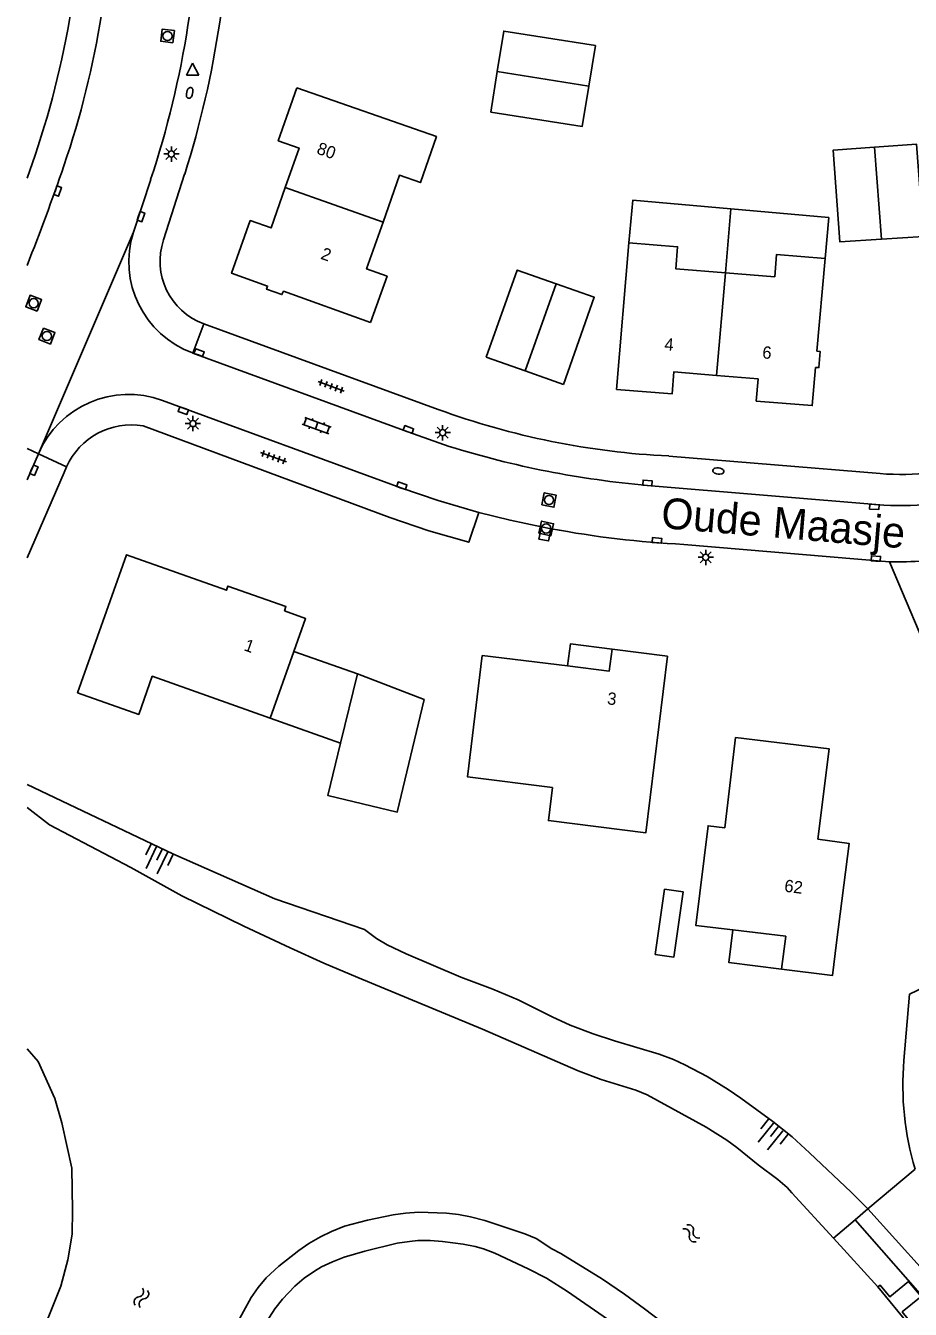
# Model space of a CAD drawing. Extents: x 131000 to 133013, y 393000 to 396501.
# Drawn here: x 130999.9 to 131071.9, y 395468.8 to 395573.3 of the extents above; entities that cross this region are included whole.
import ezdxf

# ---------------------------------------------------------------- set-up
doc = ezdxf.new("R2010")
doc.units = 0
for name, color, linetype in [('gg-anno-huisnummerreeks BGT', 7, 'Continuous'), ('gg-anno-openbare ruimte label', 7, 'Continuous'), ('gg-bbg-bijgebouw', 7, 'Continuous'), ('gg-bbg-gedigitaliseerde bebouwing', 7, 'Continuous'), ('gg-bbg-gedigitaliseerde bijgebouw', 7, 'Continuous'), ('gg-bbg-hoofdgebouw', 7, 'Continuous'), ('gg-bbg-luifel en loopbrug', 7, 'Continuous'), ('gg-bbg-onder overbouw', 7, 'Continuous'), ('gg-bbg-pand overbouw', 7, 'Continuous'), ('gg-bbg-tussenscheiding', 7, 'Continuous'), ('gg-knt-BGT kruinlijn', 7, 'Continuous'), ('gg-knt-verharding', 7, 'Continuous'), ('gg-knt-verharding nz', 7, 'Continuous'), ('gg-kntw-beschoeiing', 7, 'Continuous'), ('gg-kwrk-uitstroombak niveau min 01', 7, 'Continuous'), ('gt-grn-groengrens', 7, 'Continuous'), ('gt-grn-weggrens', 7, 'Continuous'), ('gt-symb-brandkraan', 7, 'Continuous'), ('gt-symb-klinker verharding', 7, 'Continuous'), ('gt-symb-kolk', 7, 'Continuous'), ('gt-symb-lichtmast', 7, 'Continuous'), ('gt-symb-rioolschacht', 7, 'Continuous'), ('gt-symb-talud symbool', 7, 'Continuous'), ('gt-symb-tegel verharding', 7, 'Continuous'), ('gt-symb-waterafsluiter', 7, 'Continuous'), ('gt-symb-watersymbool', 7, 'Continuous')]:
    doc.layers.add(name, color=color, linetype=linetype)

# ---------------------------------------------------------------- blocks, each defined once
blk = doc.blocks.new('gt0-RS')
at = {"layer": 'gt-symb-rioolschacht'}
blk.add_lwpolyline([(-0.5, -0.5), (0.5, -0.5), (0.5, 0.5), (-0.5, 0.5)], close=True, dxfattribs=at)
blk.add_circle((0, 0), 0.375, dxfattribs=at)
blk = doc.blocks.new('gt0-KOLK')
at = {"layer": 'gt-symb-kolk'}
blk.add_lwpolyline([(0, 0), (0.37, 0), (0.37, 0.4), (-0.38, 0.4), (-0.38, 0), (0, 0)], dxfattribs=at)
blk = doc.blocks.new('gt0-LMAST')
at = {"layer": 'gt-symb-lichtmast'}
for p, q in [((-0.18, 0.17), (-0.45, 0.44)), ((-0.01, 0.25), (-0.01, 0.62)), ((0.17, 0.17), (0.44, 0.44)), ((-0.26, 0), (-0.63, 0)), ((-0.18, -0.18), (-0.45, -0.45)), ((-0.01, -0.25), (-0.01, -0.63)), ((0.44, -0.45), (0.17, -0.18)), ((0.24, 0), (0.62, 0))]:
    blk.add_line(p, q, dxfattribs=at)
blk.add_circle((-0.01, 0), 0.25, dxfattribs=at)
blk = doc.blocks.new('gt0-TALUD_1')
at = {"layer": 'gt-symb-talud symbool'}
for p, q in [((-1, -1), (-1, 0)), ((-0.5, -2), (-0.5, 0)), ((0, -1), (0, 0)), ((0.5, -2), (0.5, 0)), ((1, -1), (1, 0))]:
    blk.add_line(p, q, dxfattribs=at)
blk = doc.blocks.new('gt0-WA')
at = {"layer": 'gt-symb-watersymbool'}
for centre, start, end in [((-0.32, 0.02), 28.0725, 151.9275), ((0.43, 0.42), 208.0725, 331.9275), ((-0.32, -0.43), 28.0725, 151.9275), ((0.43, -0.03), 208.0725, 331.9275)]:
    blk.add_arc(centre, 0.425, start, end, dxfattribs=at)
blk = doc.blocks.new('gt0-BR')
at = {"layer": 'gt-symb-brandkraan'}
for centre, radius, start, end in [((-0.24, 0), 0.206, 107.5669, 252.4331), ((0.6, -2.66), 3, 106.892, 107.5669), ((0, -0.69), 0.938, 73.108, 106.892), ((-0.6, -2.66), 3, 72.4331, 73.108), ((0.24, 0), 0.206, 287.567, 72.4331), ((0.6, 2.66), 3, 252.4331, 253.108), ((0, 0.69), 0.938, 253.108, 286.8921), ((-0.6, 2.66), 3, 286.8921, 287.567)]:
    blk.add_arc(centre, radius, start, end, dxfattribs=at)
blk = doc.blocks.new('gt0-TEG1')
at = {"layer": 'gt-symb-tegel verharding'}
for p, q in [((-1.12, 0), (1.12, 0)), ((-0.9, -0.25), (-0.9, 0.25)), ((-0.45, -0.25), (-0.45, 0.25)), ((0, -0.25), (0, 0.25)), ((0.45, -0.25), (0.45, 0.25)), ((0.9, -0.25), (0.9, 0.25))]:
    blk.add_line(p, q, dxfattribs=at)
blk = doc.blocks.new('gt0-WAFSL')
at = {"layer": 'gt-symb-waterafsluiter'}
for p, q in [((-0.5, -0.33), (0, 0.67)), ((0, 0.67), (0.5, -0.33)), ((0.5, -0.33), (-0.5, -0.33))]:
    blk.add_line(p, q, dxfattribs=at)
blk = doc.blocks.new('gt0-KL1')
at = {"layer": 'gt-symb-klinker verharding'}
for p, q in [((-1.15, 0.3), (1.15, 0.3)), ((-1, -0.3), (-1, 0.3)), ((-0.5, 0.3), (-0.5, 0.45)), ((0, -0.3), (0, 0.3)), ((0.5, 0.3), (0.5, 0.45)), ((1, -0.3), (1, 0.3)), ((-1.15, -0.3), (1.15, -0.3)), ((-0.5, -0.45), (-0.5, -0.3)), ((0.5, -0.45), (0.5, -0.3))]:
    blk.add_line(p, q, dxfattribs=at)

msp = doc.modelspace()

# ---------------------------------------------------------------- linework, layer by layer
at = {"layer": 'gg-bbg-bijgebouw'}
for p, q in [((131037.37, 395546.29), (131040.55, 395545.17)), ((131040.55, 395545.17), (131043.66, 395544.08)), ((131025.51, 395514.89), (131026.88, 395520.53))]:
    msp.add_line(p, q, dxfattribs=at)
msp.add_lwpolyline([(131026.88, 395520.53), (131032.31, 395518.44), (131030.13, 395509.28), (131024.48, 395510.63), (131025.51, 395514.89)], dxfattribs=at)
at = {"layer": 'gg-bbg-gedigitaliseerde bebouwing'}
for p, q in [((131047.97, 395543.66), (131048.98, 395555.59)), ((131064.95, 395554.31), (131064.28, 395546.78)), ((131061.41, 395496.52), (131061.74, 395499.18))]:
    msp.add_line(p, q, dxfattribs=at)
for points in [[(131021.95, 395568.19), (131033.32, 395564.23), (131032.01, 395560.49), (131030.3, 395561.09), (131028.97, 395557.28)], [(131028.97, 395557.28), (131027.63, 395553.47), (131029.3, 395552.88), (131027.96, 395549.12)], [(131048.98, 395555.59), (131052.94, 395555.27), (131052.79, 395553.48), (131056.83, 395553.15)], [(131056.83, 395553.15), (131060.85, 395552.83), (131060.99, 395554.63), (131064.95, 395554.31)], [(131037.03, 395522.03), (131035.85, 395512.14), (131042.76, 395511.28), (131042.43, 395508.6), (131050.36, 395507.6), (131052.12, 395521.98)], [(131065.88, 395498.67), (131065.55, 395495.99), (131061.41, 395496.52)]]:
    msp.add_lwpolyline(points, dxfattribs=at)
at = {"layer": 'gg-bbg-gedigitaliseerde bijgebouw'}
for points in [[(131038.27, 395569.52), (131038.8, 395572.82), (131046.25, 395571.64), (131045.71, 395568.34)], [(131045.71, 395568.34), (131045.17, 395565.05), (131037.75, 395566.23), (131038.27, 395569.52)], [(131069.55, 395555.9), (131066.16, 395555.67), (131065.6, 395563.13), (131068.97, 395563.37)], [(131068.97, 395563.37), (131072.4, 395563.61), (131072.95, 395556.12), (131069.55, 395555.9)], [(131037.37, 395546.29), (131039.9, 395553.37), (131043.05, 395552.26)], [(131043.05, 395552.26), (131046.16, 395551.17), (131043.66, 395544.08)]]:
    msp.add_lwpolyline(points, dxfattribs=at)
at = {"layer": 'gg-bbg-hoofdgebouw'}
for p, q in [((131021.72, 395522.34), (131019.79, 395516.92)), ((131047.61, 395522.54), (131052.12, 395521.98)), ((131037.03, 395522.03), (131043.99, 395521.17)), ((131057.45, 395499.7), (131061.74, 395499.18))]:
    msp.add_line(p, q, dxfattribs=at)
for points in [[(131021.95, 395568.19), (131020.44, 395563.9), (131022.14, 395563.3), (131021.01, 395560.08)], [(131021.01, 395560.08), (131019.86, 395556.8), (131018.16, 395557.4), (131016.64, 395553.12), (131019.57, 395552.07), (131019.49, 395551.82), (131020.74, 395551.38), (131020.87, 395551.65), (131027.96, 395549.12)], [(131056.12, 395544.8), (131059.5, 395544.52), (131059.35, 395542.72), (131063.91, 395542.35), (131064.18, 395545.45), (131064.45, 395545.44), (131064.55, 395546.75), (131064.28, 395546.78)], [(131047.97, 395543.66), (131052.49, 395543.3), (131052.64, 395545.1), (131056.12, 395544.8)], [(131019.79, 395516.92), (131010.19, 395520.33), (131009.09, 395517.23), (131004.11, 395518.99), (131008.09, 395530.22), (131016.23, 395527.33), (131016.35, 395527.67), (131021.06, 395526), (131020.96, 395525.67), (131022.67, 395525.03), (131021.72, 395522.34)], [(131057.67, 395515.35), (131056.78, 395508.01), (131055.43, 395508.18), (131054.42, 395500.07), (131057.45, 395499.7)], [(131065.88, 395498.67), (131066.9, 395506.74), (131064.36, 395507.09), (131065.29, 395514.42), (131057.67, 395515.35)]]:
    msp.add_lwpolyline(points, dxfattribs=at)
at = {"layer": 'gg-bbg-luifel en loopbrug'}
for p, q in [((131056.83, 395553.15), (131057.27, 395558.35)), ((131026.88, 395520.53), (131021.72, 395522.34)), ((131019.79, 395516.92), (131025.51, 395514.89))]:
    msp.add_line(p, q, dxfattribs=at)
for points in [[(131057.27, 395558.35), (131049.29, 395559.06), (131048.98, 395555.59)], [(131064.95, 395554.31), (131065.25, 395557.64), (131057.27, 395558.35)], [(131051.11, 395497.71), (131052.64, 395497.49), (131053.41, 395502.79), (131051.88, 395503.01), (131051.11, 395497.71)], [(131061.41, 395496.52), (131057.12, 395497.05), (131057.45, 395499.7)]]:
    msp.add_lwpolyline(points, dxfattribs=at)
at = {"layer": 'gg-bbg-onder overbouw'}
msp.add_lwpolyline([(131043.99, 395521.17), (131047.38, 395520.75), (131047.61, 395522.54)], dxfattribs=at)
at = {"layer": 'gg-bbg-pand overbouw'}
msp.add_lwpolyline([(131047.61, 395522.54), (131044.22, 395522.97), (131043.99, 395521.17)], dxfattribs=at)
at = {"layer": 'gg-bbg-tussenscheiding'}
for p, q in [((131045.71, 395568.34), (131038.27, 395569.52)), ((131069.55, 395555.9), (131068.97, 395563.37)), ((131021.01, 395560.08), (131028.97, 395557.28)), ((131056.83, 395553.15), (131056.12, 395544.8)), ((131040.55, 395545.17), (131043.05, 395552.26))]:
    msp.add_line(p, q, dxfattribs=at)
at = {"layer": 'gg-knt-BGT kruinlijn'}
for points in [[(131000, 395511.53), (131011.86, 395505.9), (131020.16, 395502.23), (131027.46, 395499.74), (131028.45, 395499.01), (131029.31, 395498.5), (131030.85, 395497.76), (131035.29, 395495.86), (131037.9, 395494.89), (131039.97, 395494), (131042.74, 395492.62), (131044.2, 395491.95), (131046.07, 395491.24), (131047.8, 395490.67), (131051.45, 395489.6), (131052.61, 395489.15), (131053.53, 395488.73), (131055.34, 395487.77), (131057.05, 395486.73), (131058.1, 395486.02), (131060.7, 395484.11), (131062.26, 395482.86), (131063.68, 395481.58), (131067.07, 395478.38), (131068.44, 395477.01)], [(131068.44, 395477.01), (131072.92, 395472.02), (131075.08, 395469.47), (131075.94, 395468.54), (131078.25, 395466.39), (131081.21, 395463.22), (131081.92, 395462.53), (131083.41, 395461.2), (131084.97, 395459.95), (131089.86, 395456.27), (131092.23, 395454.42), (131101.52, 395446.84), (131105.91, 395443.44), (131113.12, 395438.04), (131119.04, 395433.52), (131122.29, 395431.19), (131125.13, 395429.34), (131127.69, 395427.77), (131129.86, 395426), (131130.86, 395425.02), (131131.45, 395424.21)], [(131019.3, 395467.53), (131020.17, 395468.87), (131020.78, 395469.66), (131021.79, 395470.73), (131022.55, 395471.38), (131023.38, 395471.95), (131023.96, 395472.29), (131024.86, 395472.71), (131025.8, 395473.07), (131027.5, 395473.58), (131030.13, 395474.21), (131031.12, 395474.36), (131031.81, 395474.43), (131032.81, 395474.43), (131033.81, 395474.36), (131035.48, 395474.14), (131036.46, 395473.94), (131037.14, 395473.75), (131038.08, 395473.4), (131040.77, 395472.14), (131042.27, 395471.36), (131043.97, 395470.3), (131047.23, 395468.04)]]:
    msp.add_lwpolyline(points, dxfattribs=at)
at = {"layer": 'gg-knt-verharding'}
for p, q in [((131000, 395560.85), (131000.65, 395562.72)), ((131012.82, 395561.18), (131011.1, 395555.83)), ((131008.65, 395556.47), (131010.06, 395560.74)), ((131014.38, 395549.01), (131033.45, 395542.04)), ((131013.46, 395546.65), (131013.5, 395546.63)), ((131000, 395536.3), (131000.92, 395538.43)), ((131052.22, 395538.25), (131069.44, 395536.82)), ((131069.72, 395534.26), (131050.48, 395535.86)), ((131053.44, 395531.05), (131070.2, 395529.64))]:
    msp.add_line(p, q, dxfattribs=at)
for points in [[(131013.5, 395546.63), (131030.98, 395540.22), (131034.36, 395539.03)], [(131036.78, 395533.66), (131033.46, 395534.62), (131030.41, 395535.65), (131011.02, 395542.77)], [(131036.78, 395533.66), (131035.95, 395531.24), (131032.71, 395532.17), (131029.53, 395533.25), (131009.44, 395540.71)], [(131000, 395529.96), (131003.01, 395536.9), (131003.2, 395537.36)], [(131036.78, 395533.66), (131039.31, 395533.03), (131041.86, 395532.48)], [(131042.65, 395532.33), (131042.45, 395531.35), (131041.66, 395531.5), (131041.86, 395532.48)], [(131071.36, 395489.09), (131071.83, 395494.47), (131075.41, 395496.17)]]:
    msp.add_lwpolyline(points, dxfattribs=at)
for centre, radius, start, end in [((130928.7, 395586.91), 75.91, 341.4171, 1.0424), ((130932.52, 395585.96), 74.48, 341.1226, 0.668), ((130936.28, 395585.21), 77.73, 341.6465, 0.7062), ((130936.6, 395585.26), 79.94, 342.4649, 0.6674), ((130810.24, 395628.61), 203.99, 338.4741, 340.8999), ((131016.17, 395554.06), 7.89, 162.261, 249.946), ((131016.24, 395554.1), 5.42, 161.3788, 249.9497), ((131008.26, 395535.26), 8, 69.842, 156.6482), ((131055.26, 395601.68), 63.5, 249.9158, 267.2578), ((131071.15, 395557.72), 20.97, 265.2966, 310.6362), ((131008.5, 395534.98), 5.81, 80.6873, 155.7607), ((131057.05, 395611.88), 76.3, 252.7001, 265.0656), ((131071.07, 395557.78), 23.56, 266.7318, 308.6547), ((131057.46, 395611.21), 80.25, 259.365, 267.1316), ((131070.95, 395557.37), 27.73, 268.4381, 279.9041), ((131095.03, 395487.04), 23.75, 175.0484, 196.6557)]:
    msp.add_arc(centre, radius, start, end, dxfattribs=at)
at = {"layer": 'gg-knt-verharding nz'}
msp.add_line((131041.86, 395532.48), (131042.65, 395532.33), dxfattribs=at)
at = {"layer": 'gg-kntw-beschoeiing'}
for p, q in [((131000, 395490.03), (131000.9, 395489)), ((131065.62, 395474.63), (131062.25, 395478.31)), ((131069.25, 395470.67), (131065.62, 395474.63))]:
    msp.add_line(p, q, dxfattribs=at)
for points in [[(131000, 395509.65), (131001.81, 395508.25), (131008.45, 395504.79)], [(131017.64, 395500), (131012.59, 395502.46), (131008.45, 395504.79)], [(131062.25, 395478.31), (131061.86, 395478.74), (131061.11, 395479.39), (131059.51, 395480.58), (131057.76, 395482), (131056.95, 395482.6), (131055.26, 395483.66), (131050.47, 395486.29), (131049.55, 395486.66), (131046.73, 395487.54), (131044.86, 395488.24), (131037.07, 395491.64), (131026.91, 395495.82), (131024.16, 395497), (131021.42, 395498.23), (131017.64, 395500)], [(131000.15, 395465.5), (131001.71, 395468.15), (131002.75, 395470.71), (131003.31, 395472.86), (131003.67, 395474.96), (131003.69, 395476.9), (131003.63, 395480.32), (131002.83, 395484), (131002.27, 395485.98), (131000.9, 395489)], [(131016.98, 395467.53), (131018.25, 395469.8), (131018.82, 395470.62), (131019.47, 395471.39), (131020.48, 395472.34), (131022.12, 395473.61), (131022.94, 395474.18), (131023.87, 395474.74), (131024.77, 395475.18), (131025.82, 395475.59), (131027.7, 395476.1), (131029.8, 395476.53), (131030.79, 395476.67), (131031.89, 395476.73), (131034.13, 395476.65), (131035.11, 395476.54), (131036.09, 395476.36), (131037.25, 395476.06), (131040.51, 395474.98), (131041.43, 395474.59), (131042.7, 395473.77), (131043.44, 395473.39), (131046.84, 395471.29), (131048.63, 395470.06), (131050.24, 395468.88), (131060.37, 395461.21)]]:
    msp.add_lwpolyline(points, dxfattribs=at)
at = {"layer": 'gg-kwrk-uitstroombak niveau min 01'}
msp.add_line((131071.88, 395467.46), (131069.25, 395470.67), dxfattribs=at)
msp.add_lwpolyline([(131069.25, 395470.67), (131069.42, 395470.81), (131070.22, 395469.85), (131071.75, 395471.09), (131072.77, 395469.87), (131071.23, 395468.63), (131072.03, 395467.62), (131071.88, 395467.46)], dxfattribs=at)
at = {"layer": 'gt-grn-groengrens'}
for p, q in [((131073.95, 395520.76), (131070.2, 395529.64)), ((131068.44, 395477.01), (131072.27, 395480.23)), ((131067.4, 395476.13), (131068.44, 395477.01)), ((131067.4, 395476.13), (131065.62, 395474.63))]:
    msp.add_line(p, q, dxfattribs=at)
msp.add_lwpolyline([(131067.4, 395476.13), (131073.83, 395468.79), (131075.9, 395465.76), (131093.19, 395450.55), (131123.02, 395427.83)], dxfattribs=at)
at = {"layer": 'gt-grn-weggrens'}
for p, q in [((131000.92, 395538.43), (131008.65, 395556.47)), ((131014.38, 395549.01), (131013.5, 395546.63)), ((131000, 395538.86), (131000.92, 395538.43)), ((131003.2, 395537.36), (131000.92, 395538.43))]:
    msp.add_line(p, q, dxfattribs=at)

# ---------------------------------------------------------------- block references
at = {"layer": 'gt-symb-brandkraan'}
for p, rotation in [((131013.23, 395567.79), 76.29711003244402), ((131056.26, 395537.03), -6.087008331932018)]:
    msp.add_blockref('gt0-BR', p, dxfattribs=dict(at, rotation=rotation))
at = {"layer": 'gt-symb-klinker verharding', "rotation": -20.06634962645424}
msp.add_blockref('gt0-KL1', (131023.57, 395540.72), dxfattribs=at)
at = {"layer": 'gt-symb-kolk'}
for p, rotation in [((131002.3, 395559.86), -109.26841496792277), ((131009.08, 395557.78), -108.30806815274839), ((131013.94, 395546.47), -19.992893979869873), ((131012.77, 395542.13), 160.00710602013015), ((131030.98, 395540.22), -19.395528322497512), ((131000.37, 395537.17), -113.51455668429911), ((131030.44, 395535.64), -18.59797779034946), ((131050.48, 395535.86), -4.820766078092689), ((131068.96, 395534.31), 176.44511133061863), ((131051.25, 395531.19), -5.625060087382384), ((131069.07, 395529.71), -3.669254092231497)]:
    msp.add_blockref('gt0-KOLK', p, dxfattribs=dict(at, rotation=rotation))
at = {"layer": 'gt-symb-lichtmast'}
for p in [(131011.75, 395562.82), (131013.5, 395540.89), (131033.83, 395540.15), (131055.24, 395530.01)]:
    msp.add_blockref('gt0-LMAST', p, dxfattribs=at)
at = {"layer": 'gt-symb-rioolschacht'}
for p, rotation in [((131011.43, 395572.42), 82.87498365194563), ((131000.53, 395550.68), 69.51770311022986), ((131001.61, 395548.01), -111.35437736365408), ((131042.48, 395534.67), -11.366137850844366), ((131042.25, 395532.36), -12.646853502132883)]:
    msp.add_blockref('gt0-RS', p, dxfattribs=dict(at, rotation=rotation))
at = {"layer": 'gt-symb-talud symbool'}
for p, xscale, yscale, rotation in [((131010.99, 395506.28), 0.9997249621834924, 0.9997249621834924, -25.41160072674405), ((131061.13, 395483.68), 1.0001379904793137, 1.0001379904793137, -38.74927691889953)]:
    msp.add_blockref('gt0-TALUD_1', p, dxfattribs=dict(at, xscale=xscale, yscale=yscale, rotation=rotation))
at = {"layer": 'gt-symb-tegel verharding'}
for p, rotation in [((131024.75, 395543.92), -20.06634962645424), ((131020.06, 395538.15), -19.88516511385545)]:
    msp.add_blockref('gt0-TEG1', p, dxfattribs=dict(at, rotation=rotation))
at = {"layer": 'gt-symb-waterafsluiter'}
msp.add_blockref('gt0-WAFSL', (131013.47, 395569.55), dxfattribs=at)
at = {"layer": 'gt-symb-watersymbool'}
for p, rotation in [((131054.03, 395475.06), -44.10862414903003), ((131009.33, 395469.82), -113.15342832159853)]:
    msp.add_blockref('gt0-WA', p, dxfattribs=dict(at, rotation=rotation))

# ---------------------------------------------------------------- texts
at = {"layer": 'gg-anno-huisnummerreeks BGT'}
for s, rotation, p in [('80', 340.6, (131023.5, 395562.87)), ('2', 340.4, (131023.83, 395554.31)), ('4', 355.4, (131051.84, 395546.86)), ('6', 355.3, (131059.81, 395546.2)), ('1', 340.5, (131017.58, 395522.46)), ('3', 352.9, (131047.17, 395518.06)), ('62', 352.8, (131061.59, 395502.82))]:
    msp.add_text(s, height=1, rotation=rotation, dxfattribs=at).set_placement(p)
at = {"layer": 'gg-anno-openbare ruimte label'}
msp.add_text('Oude Maasje', height=2.5, rotation=355.2, dxfattribs=at).set_placement((131051.54, 395532.4))

doc.saveas('drawing.dxf')
